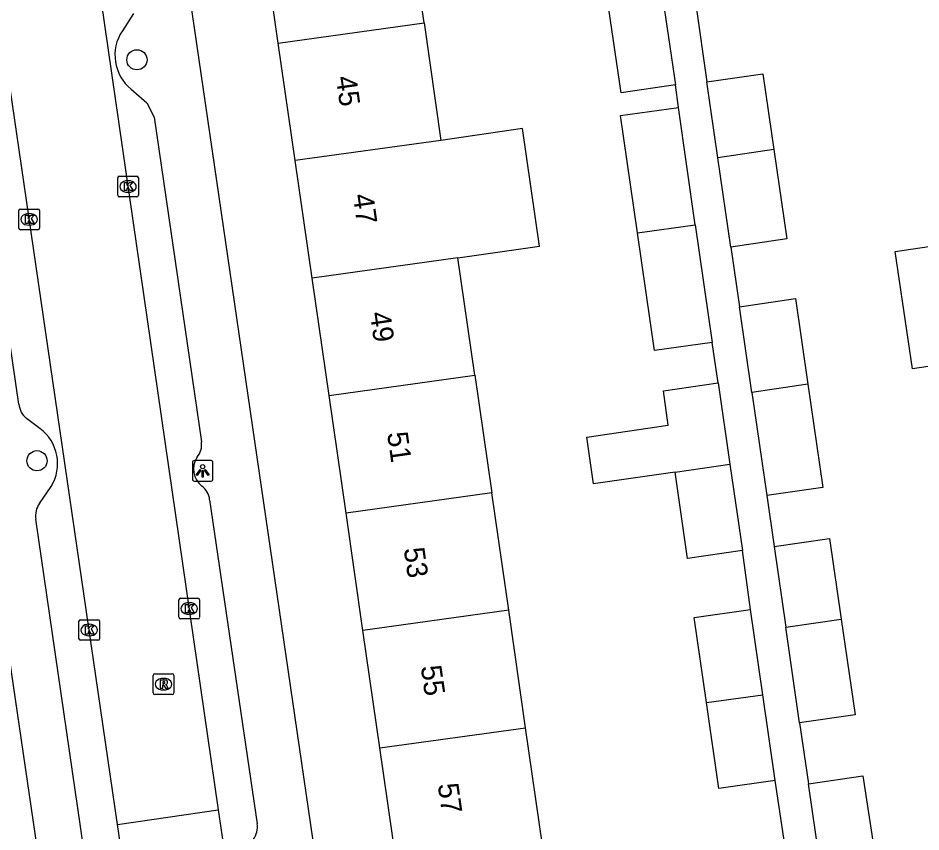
# Model space of a CAD drawing. Extents: x 159053 to 160041, y 380450 to 381422.
# Drawn here: x 159509.92 to 159553.7, y 381036.52 to 381076.01 of the extents above; entities that cross this region are included whole.
import ezdxf

# ---------------------------------------------------------------- set-up
doc = ezdxf.new("R2010")
doc.units = 0
for name, color, linetype in [('IMGEO_Boom', 7, 'Continuous'), ('IMGEO_Kolk', 7, 'Continuous'), ('IMGEO_Lichtpunt', 7, 'Continuous'), ('IMGEO_Pand', 7, 'Continuous'), ('IMGEO_Pand_nummerreeks', 7, 'Continuous'), ('IMGEO_Rijbaan_lokaal_open', 7, 'Continuous'), ('IMGEO_Rioolput', 7, 'Continuous'), ('IMGEO_Voetpad_open', 7, 'Continuous')]:
    doc.layers.add(name, color=color, linetype=linetype)

msp = doc.modelspace()

# ---------------------------------------------------------------- linework, layer by layer
at = {"layer": 'IMGEO_Boom'}
for centre in [(159515.684, 381073.985), (159510.836, 381054.53)]:
    msp.add_circle(centre, 0.489, dxfattribs=at)
at = {"layer": 'IMGEO_Kolk'}
for p, q in [((159514.752, 381067.408), (159514.752, 381068.26)), ((159514.827, 381068.334), (159515.679, 381068.334)), ((159515.753, 381068.26), (159515.753, 381067.408)), ((159515.24, 381068.114), (159515.265, 381068.114)), ((159515.679, 381067.334), (159514.827, 381067.334)), ((159515.263, 381067.554), (159515.238, 381067.554)), ((159509.957, 381065.813), (159509.957, 381066.665)), ((159510.032, 381066.739), (159510.884, 381066.739)), ((159510.445, 381066.519), (159510.47, 381066.519)), ((159510.958, 381066.665), (159510.958, 381065.813)), ((159510.884, 381065.739), (159510.032, 381065.739)), ((159510.468, 381065.959), (159510.443, 381065.959)), ((159517.717, 381046.933), (159517.717, 381047.785)), ((159517.792, 381047.859), (159518.644, 381047.859)), ((159518.205, 381047.639), (159518.23, 381047.639)), ((159518.718, 381047.785), (159518.718, 381046.933)), ((159512.868, 381045.892), (159512.868, 381046.744)), ((159512.943, 381046.818), (159513.795, 381046.818)), ((159513.869, 381046.744), (159513.869, 381045.892)), ((159518.644, 381046.859), (159517.792, 381046.859)), ((159518.228, 381047.079), (159518.203, 381047.079)), ((159513.356, 381046.598), (159513.381, 381046.598)), ((159513.379, 381046.038), (159513.354, 381046.038)), ((159513.795, 381045.818), (159512.943, 381045.818))]:
    msp.add_line(p, q, dxfattribs=at)
for points in [[(159514.752, 381067.408), (159514.752, 381068.26)], [(159514.827, 381068.334), (159515.679, 381068.334)], [(159515.753, 381068.26), (159515.753, 381067.408)], [(159515.073, 381068.034), (159515.196, 381068.034), (159515.196, 381067.883), (159515.326, 381068.034), (159515.49, 381068.034), (159515.344, 381067.883), (159515.497, 381067.634), (159515.345, 381067.634), (159515.26, 381067.798), (159515.196, 381067.731), (159515.196, 381067.634), (159515.073, 381067.634), (159515.073, 381068.034)], [(159515.679, 381067.334), (159514.827, 381067.334)], [(159509.957, 381065.813), (159509.957, 381066.665)], [(159510.032, 381066.739), (159510.884, 381066.739)], [(159510.278, 381066.439), (159510.401, 381066.439), (159510.401, 381066.288), (159510.531, 381066.439), (159510.695, 381066.439), (159510.549, 381066.288), (159510.702, 381066.039), (159510.55, 381066.039), (159510.465, 381066.203), (159510.401, 381066.136), (159510.401, 381066.039), (159510.278, 381066.039), (159510.278, 381066.439)], [(159510.958, 381066.665), (159510.958, 381065.813)], [(159510.884, 381065.739), (159510.032, 381065.739)], [(159517.717, 381046.933), (159517.717, 381047.785)], [(159517.792, 381047.859), (159518.644, 381047.859)], [(159518.718, 381047.785), (159518.718, 381046.933)], [(159518.038, 381047.559), (159518.161, 381047.559), (159518.161, 381047.408), (159518.291, 381047.559), (159518.455, 381047.559), (159518.309, 381047.408), (159518.462, 381047.159), (159518.31, 381047.159), (159518.225, 381047.323), (159518.161, 381047.256), (159518.161, 381047.159), (159518.038, 381047.159), (159518.038, 381047.559)], [(159512.868, 381045.892), (159512.868, 381046.744)], [(159512.943, 381046.818), (159513.795, 381046.818)], [(159513.869, 381046.744), (159513.869, 381045.892)], [(159518.644, 381046.859), (159517.792, 381046.859)], [(159513.189, 381046.518), (159513.312, 381046.518), (159513.312, 381046.367), (159513.442, 381046.518), (159513.606, 381046.518), (159513.46, 381046.367), (159513.613, 381046.118), (159513.461, 381046.118), (159513.376, 381046.282), (159513.312, 381046.215), (159513.312, 381046.118), (159513.189, 381046.118), (159513.189, 381046.518)], [(159513.795, 381045.818), (159512.943, 381045.818)]]:
    msp.add_lwpolyline(points, dxfattribs=at)
for centre, start, end in [((159514.829, 381068.258), 91.552, 178.448), ((159514.829, 381068.258), 91.552, 178.448), ((159515.677, 381068.258), 1.552, 88.448), ((159515.677, 381068.258), 1.552, 88.448), ((159514.829, 381067.41), 181.552, 268.448), ((159514.829, 381067.41), 181.552, 268.448), ((159515.677, 381067.41), 271.552, 358.448), ((159515.677, 381067.41), 271.552, 358.448), ((159510.034, 381066.663), 91.552, 178.448), ((159510.034, 381066.663), 91.552, 178.448), ((159510.882, 381066.663), 1.552, 88.448), ((159510.882, 381066.663), 1.552, 88.448), ((159510.034, 381065.815), 181.552, 268.448), ((159510.034, 381065.815), 181.552, 268.448), ((159510.882, 381065.815), 271.552, 358.448), ((159510.882, 381065.815), 271.552, 358.448), ((159517.794, 381047.783), 91.552, 178.448), ((159517.794, 381047.783), 91.552, 178.448), ((159518.642, 381047.783), 1.552, 88.448), ((159518.642, 381047.783), 1.552, 88.448), ((159512.945, 381046.742), 91.552, 178.448), ((159512.945, 381046.742), 91.552, 178.448), ((159513.793, 381046.742), 1.552, 88.448), ((159513.793, 381046.742), 1.552, 88.448), ((159517.794, 381046.935), 181.552, 268.448), ((159517.794, 381046.935), 181.552, 268.448), ((159518.642, 381046.935), 271.552, 358.448), ((159518.642, 381046.935), 271.552, 358.448), ((159512.945, 381045.894), 181.552, 268.448), ((159512.945, 381045.894), 181.552, 268.448), ((159513.793, 381045.894), 271.552, 358.448), ((159513.793, 381045.894), 271.552, 358.448)]:
    msp.add_arc(centre, 0.0765, start, end, dxfattribs=at)
for centre, major_axis, ratio, start_param, end_param in [((159515.239, 381067.834), (-0.387, 0.002), 0.722429, 4.712389, 7.853982), ((159515.264, 381067.834), (-0.39, 0.002), 0.717154, 1.570796, 4.712389), ((159510.444, 381066.239), (-0.387, 0.002), 0.722429, 4.712389, 7.853982), ((159510.469, 381066.239), (-0.39, 0.002), 0.717154, 1.570796, 4.712389), ((159518.204, 381047.359), (-0.387, 0.002), 0.722429, 4.712389, 7.853982), ((159518.229, 381047.359), (-0.39, 0.002), 0.717154, 1.570796, 4.712389), ((159513.355, 381046.318), (-0.387, 0.002), 0.722429, 4.712389, 7.853982), ((159513.38, 381046.318), (-0.39, 0.002), 0.717154, 1.570796, 4.712389)]:
    msp.add_ellipse(centre, major_axis=major_axis, ratio=ratio, start_param=start_param, end_param=end_param, dxfattribs=at)
at = {"layer": 'IMGEO_Lichtpunt'}
for p, q in [((159518.374, 381054.445), (159518.374, 381053.638)), ((159518.374, 381054.445), (159518.374, 381053.638)), ((159519.276, 381054.54), (159518.468, 381054.54)), ((159519.276, 381054.54), (159518.468, 381054.54)), ((159519.37, 381053.638), (159519.37, 381054.445)), ((159519.37, 381053.638), (159519.37, 381054.445)), ((159518.468, 381053.544), (159519.276, 381053.544)), ((159518.468, 381053.544), (159519.276, 381053.544))]:
    msp.add_line(p, q, dxfattribs=at)
for points in [[(159518.748, 381054.109), (159518.787, 381054.081), (159518.599, 381053.819), (159518.561, 381053.846), (159518.748, 381054.109)], [(159518.85, 381054.061), (159518.897, 381054.061), (159518.897, 381053.739), (159518.85, 381053.739), (159518.85, 381054.061)], [(159518.96, 381054.081), (159518.998, 381054.108), (159519.185, 381053.846), (159519.146, 381053.818), (159518.96, 381054.081)]]:
    msp.add_lwpolyline(points, dxfattribs=at)
msp.add_circle((159518.873, 381054.243), 0.0994, dxfattribs=at)
for centre, start, end in [((159518.468, 381054.445), 90, 180), ((159518.468, 381054.445), 90, 180), ((159519.276, 381054.445), 0, 90), ((159519.276, 381054.445), 0, 90), ((159518.468, 381053.638), 180, 270), ((159518.468, 381053.638), 180, 270), ((159519.276, 381053.638), 270, 0), ((159519.276, 381053.638), 270, 360)]:
    msp.add_arc(centre, 0.0946, start, end, dxfattribs=at)
at = {"layer": 'IMGEO_Pand'}
for points in [[(159529.606, 381075.772), (159528.785, 381081.471)], [(159522.54, 381074.791), (159521.719, 381080.49)], [(159541.809, 381072.762), (159539.167, 381072.372), (159538.482, 381077.005)], [(159541.116, 381077.37), (159541.809, 381072.762)], [(159522.54, 381074.791), (159529.606, 381075.772)], [(159529.606, 381075.772), (159530.427, 381070.073)], [(159523.361, 381069.092), (159522.54, 381074.791)], [(159543.328, 381072.913), (159546.042, 381073.305), (159546.572, 381069.633)], [(159543.859, 381069.232), (159543.328, 381072.913)], [(159539.958, 381065.582), (159539.135, 381071.282), (159541.939, 381071.671)], [(159542.762, 381065.972), (159541.939, 381071.671)], [(159531.248, 381064.373), (159535.203, 381064.943), (159534.382, 381070.643), (159530.427, 381070.073)], [(159530.427, 381070.073), (159523.361, 381069.092)], [(159546.572, 381069.633), (159543.859, 381069.232)], [(159546.572, 381069.633), (159547.198, 381065.297), (159544.485, 381064.896)], [(159524.182, 381063.392), (159523.361, 381069.092)], [(159544.485, 381064.896), (159543.859, 381069.232)], [(159539.958, 381065.582), (159542.762, 381065.972)], [(159543.585, 381060.273), (159540.781, 381059.884), (159539.958, 381065.582)], [(159542.762, 381065.972), (159543.585, 381060.273)], [(159556.998, 381059.537), (159553.302, 381058.991), (159552.461, 381064.685), (159556.157, 381065.231)], [(159531.248, 381064.373), (159524.182, 381063.392)], [(159532.069, 381058.674), (159531.248, 381064.373)], [(159525.003, 381057.693), (159524.182, 381063.392)], [(159544.902, 381062.004), (159547.615, 381062.404), (159548.216, 381058.24)], [(159545.503, 381057.84), (159544.902, 381062.004)], [(159525.003, 381057.693), (159532.069, 381058.674)], [(159532.069, 381058.674), (159532.89, 381052.975)], [(159541.781, 381053.982), (159537.829, 381053.413), (159537.503, 381055.68), (159541.453, 381056.249), (159541.212, 381057.922), (159543.869, 381058.304)], [(159543.869, 381058.304), (159544.437, 381054.366)], [(159548.216, 381058.24), (159545.503, 381057.84)], [(159548.216, 381058.24), (159548.939, 381053.237), (159546.225, 381052.845)], [(159525.824, 381051.994), (159525.003, 381057.693)], [(159545.503, 381057.84), (159546.225, 381052.845)], [(159541.781, 381053.982), (159544.437, 381054.366)], [(159544.437, 381054.366), (159545.043, 381050.169)], [(159545.043, 381050.169), (159542.386, 381049.785), (159541.781, 381053.982)], [(159532.89, 381052.975), (159525.824, 381051.994)], [(159533.711, 381047.275), (159532.89, 381052.975)], [(159526.645, 381046.294), (159525.824, 381051.994)], [(159546.581, 381050.377), (159549.271, 381050.765), (159549.837, 381046.845)], [(159546.581, 381050.377), (159547.148, 381046.448)], [(159533.711, 381047.275), (159526.645, 381046.294)], [(159534.532, 381041.576), (159533.711, 381047.275)], [(159543.305, 381042.794), (159542.709, 381046.922), (159545.437, 381047.316)], [(159546.035, 381043.173), (159545.437, 381047.316)], [(159547.148, 381046.448), (159549.837, 381046.845)], [(159549.837, 381046.845), (159550.507, 381042.208), (159547.816, 381041.82)], [(159527.466, 381040.595), (159526.645, 381046.294)], [(159547.816, 381041.82), (159547.148, 381046.448)], [(159543.305, 381042.794), (159546.035, 381043.173)], [(159546.636, 381039.015), (159543.908, 381038.621), (159543.305, 381042.794)], [(159546.636, 381039.015), (159546.035, 381043.173)], [(159527.466, 381040.595), (159534.532, 381041.576)], [(159535.353, 381035.877), (159534.532, 381041.576)], [(159528.287, 381034.896), (159527.466, 381040.595)], [(159548.245, 381038.855), (159550.887, 381039.245), (159551.461, 381035.45)], [(159548.793, 381035.056), (159548.245, 381038.855)]]:
    msp.add_lwpolyline(points, dxfattribs=at)
at = {"layer": 'IMGEO_Rijbaan_lokaal_open'}
for points in [[(159511.184, 381095.915), (159519.631, 381037.591)], [(159514.749, 381036.884), (159506.251, 381095.031)], [(159514.749, 381036.884), (159519.631, 381037.591)], [(159519.631, 381037.591), (159520.233, 381033.434)], [(159515.356, 381032.728), (159514.749, 381036.884)]]:
    msp.add_lwpolyline(points, dxfattribs=at)
at = {"layer": 'IMGEO_Rioolput'}
for p, q in [((159516.471, 381043.264), (159516.471, 381044.116)), ((159516.546, 381044.19), (159517.398, 381044.19)), ((159517.472, 381044.116), (159517.472, 381043.264)), ((159516.959, 381043.97), (159516.984, 381043.97)), ((159516.982, 381043.41), (159516.957, 381043.41)), ((159517.398, 381043.19), (159516.546, 381043.19))]:
    msp.add_line(p, q, dxfattribs=at)
for points in [[(159516.471, 381043.264), (159516.471, 381044.116)], [(159516.546, 381044.19), (159517.398, 381044.19)], [(159517.472, 381044.116), (159517.472, 381043.264)], [(159517.06, 381043.888), (159516.808, 381043.89), (159516.808, 381043.49)], [(159516.986, 381043.809), (159516.932, 381043.809), (159516.932, 381043.728)], [(159516.932, 381043.728), (159516.984, 381043.728)], [(159516.808, 381043.49), (159516.932, 381043.49), (159516.932, 381043.652), (159516.943, 381043.652)], [(159516.99, 381043.623), (159517.061, 381043.49), (159517.201, 381043.49), (159517.136, 381043.616)], [(159517.398, 381043.19), (159516.546, 381043.19)]]:
    msp.add_lwpolyline(points, dxfattribs=at)
for centre, radius, start, end in [((159516.548, 381044.114), 0.0765, 91.552, 178.448), ((159516.548, 381044.114), 0.0765, 91.552, 178.448), ((159517.396, 381044.114), 0.0765, 1.552, 88.448), ((159517.396, 381044.114), 0.0765, 1.552, 88.448), ((159516.968, 381043.917), 0.19, 274.7715, 282.9687), ((159516.992, 381043.713), 0.0964, 77.0061, 93.1865), ((159517.006, 381043.77), 0.0378, 276.6634, 79.6772), ((159517.059, 381043.778), 0.109, 350.3612, 89.416), ((159517.057, 381043.778), 0.112, 277.5842, 350.9817), ((159517.041, 381043.563), 0.108, 29.5134, 73.7905), ((159516.548, 381043.266), 0.0765, 181.552, 268.448), ((159516.548, 381043.266), 0.0765, 181.552, 268.448), ((159516.942, 381043.599), 0.0533, 26.0293, 88.6989), ((159517.396, 381043.266), 0.0765, 271.552, 358.448), ((159517.396, 381043.266), 0.0765, 271.552, 358.448)]:
    msp.add_arc(centre, radius, start, end, dxfattribs=at)
for centre, major_axis, ratio, start_param, end_param in [((159516.958, 381043.69), (-0.387, 0.002), 0.722429, 4.712389, 7.853982), ((159516.983, 381043.69), (-0.39, 0.002), 0.717154, 1.570796, 4.712389)]:
    msp.add_ellipse(centre, major_axis=major_axis, ratio=ratio, start_param=start_param, end_param=end_param, dxfattribs=at)
at = {"layer": 'IMGEO_Voetpad_open'}
for points in [[(159526.177, 381022.796), (159513.71, 381108.241), (159513.655, 381108.522)], [(159542.785, 381076.669), (159543.328, 381072.913)], [(159515.519, 381076.236), (159514.978, 381075.393)], [(159509.96, 381057.273), (159507.631, 381073.206)], [(159541.939, 381071.671), (159541.809, 381072.762)], [(159515.406, 381072.553), (159516.158, 381071.893), (159516.525, 381071.202), (159518.812, 381055.442)], [(159505.664, 381071.035), (159512.894, 381021.627), (159515.381, 381005.067)], [(159544.485, 381064.896), (159544.902, 381062.004)], [(159543.869, 381058.304), (159543.585, 381060.273)], [(159510.981, 381056.096), (159510.321, 381056.587)], [(159510.952, 381052.459), (159511.523, 381053.278)], [(159519.21, 381052.637), (159521.522, 381036.917)], [(159546.225, 381052.845), (159546.581, 381050.377)], [(159513.092, 381035.788), (159510.774, 381051.692)], [(159545.437, 381047.316), (159545.043, 381050.169)], [(159547.816, 381041.82), (159548.245, 381038.855)], [(159547.155, 381035.568), (159546.636, 381039.015)]]:
    msp.add_lwpolyline(points, dxfattribs=at)
for centre, radius, start, end in [((159516.75, 381074.208), 2.132, 146.2239, 230.9165), ((159510.965, 381057.364), 1.009, 185.1736, 230.3366), ((159509.714, 381054.391), 2.124, 328.3873, 53.3867), ((159517.897, 381055.307), 0.925, 319.1911, 8.3659), ((159519.487, 381054.13), 1.058, 147.2241, 231.78), ((159518.287, 381052.549), 0.927, 5.4476, 54.0049), ((159511.849, 381051.847), 1.086, 145.6814, 188.1876), ((159520.513, 381036.772), 1.019, 322.8909, 8.1868)]:
    msp.add_arc(centre, radius, start, end, dxfattribs=at)

# ---------------------------------------------------------------- texts
at = {"layer": 'IMGEO_Pand_nummerreeks'}
for s, rotation, p in [('45', 278.1977, (159525.324, 381073.139)), ('47', 278.1988, (159526.148, 381067.42)), ('49', 278.1977, (159526.972, 381061.7)), ('51', 278.1977, (159527.812, 381055.869)), ('53', 278.1977, (159528.62, 381050.262)), ('55', 278.1977, (159529.444, 381044.542)), ('57', 278.1977, (159530.268, 381038.823))]:
    msp.add_text(s, height=1, rotation=rotation, dxfattribs=at).set_placement(p)

doc.saveas('drawing.dxf')
